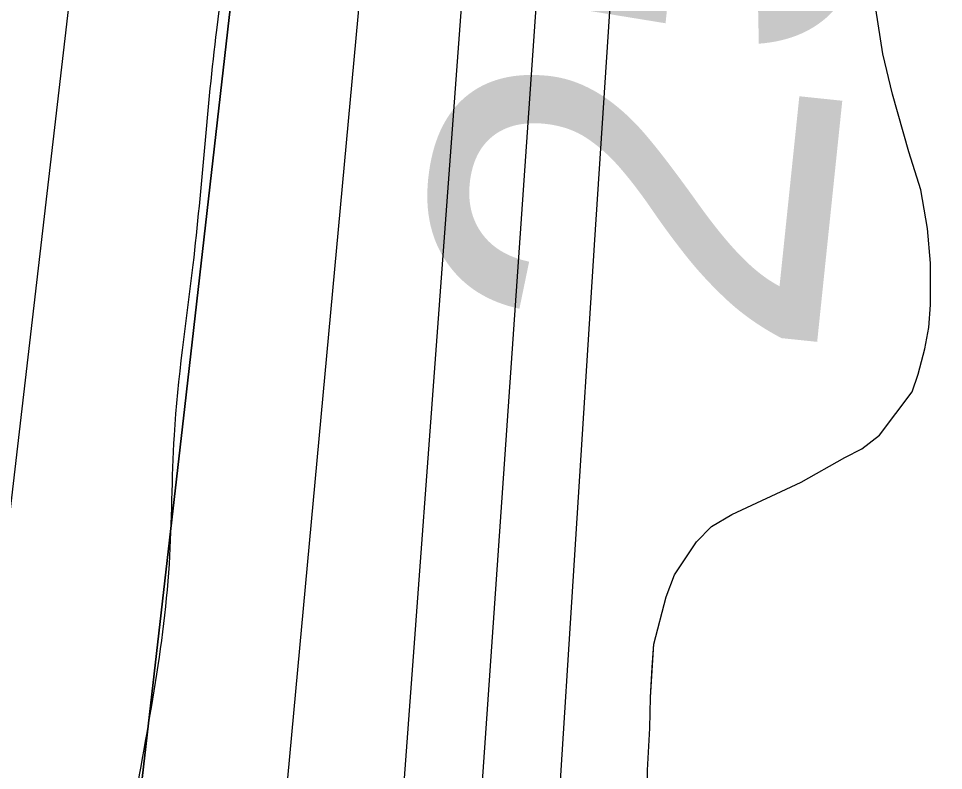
# Model space of a CAD drawing. Extents: x 3297716 to 3335574, y 688621 to 713991.
# Drawn here: x 3324806.1 to 3324961.9, y 702961.7 to 703088.3 of the extents above; entities that cross this region are included whole.
import ezdxf

# ---------------------------------------------------------------- set-up
doc = ezdxf.new("R2010")
doc.units = 0
for name, color, linetype in [('V-RIVR-EDGE', 7, 'Continuous'), ('V-RIVR-RANG', 7, 'Continuous'), ('V-SITE-VEGE', 7, 'Continuous'), ('V-TOPO-DPTH', 7, 'Continuous'), ('V-TOPO-MINR', 7, 'Continuous'), ('V-TOPO-WATR', 7, 'Continuous'), ('V-WETL-SWMP', 7, 'Continuous')]:
    doc.layers.add(name, color=color, linetype=linetype)

msp = doc.modelspace()

# ---------------------------------------------------------------- linework, layer by layer
at = {"layer": 'V-RIVR-EDGE'}
msp.add_spline([(3324700.301933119, 701692.2138126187), (3324707.7794614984, 701736.404862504), (3324708.992727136, 701756.5676173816), (3324710.581327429, 701771.6880054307), (3324714.8883676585, 701788.3528834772), (3324722.340005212, 701822.0733169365), (3324727.054024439, 701846.4932482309), (3324726.7007449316, 701860.4550290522), (3324727.504154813, 701871.6993288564), (3324731.0231278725, 701883.3247168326), (3324734.9299015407, 701894.9491458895), (3324738.0697042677, 701910.0656982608), (3324740.847597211, 701935.6538259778), (3324742.080041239, 701963.5725930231), (3324744.0765794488, 701986.8358349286), (3324750.350431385, 702014.7421360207), (3324758.1879517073, 702047.6860093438), (3324765.993827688, 702067.8324625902), (3324770.6915452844, 702085.6597835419), (3324776.5919804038, 702119.3840526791), (3324778.9993332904, 702151.9535502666), (3324775.9304906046, 702165.5342429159), (3324775.9467922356, 702172.1268532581), (3324776.7473253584, 702182.2077512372), (3324782.215849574, 702198.0941513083), (3324784.5656672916, 702207.3956123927), (3324787.3128748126, 702220.5741206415), (3324790.8385603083, 702234.9141128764), (3324790.481445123, 702247.3246912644), (3324788.577922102, 702261.678108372), (3324792.8801677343, 702276.4039833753), (3324795.231903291, 702286.4810456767), (3324796.0449023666, 702301.6033515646), (3324796.0957250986, 702322.1567838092), (3324796.5813354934, 702361.7114869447), (3324797.035301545, 702388.4687700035), (3324797.077494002, 702405.5319967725), (3324798.278293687, 702420.6533437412), (3324800.2374340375, 702428.7923619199), (3324800.2508589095, 702434.2215704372), (3324799.1200603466, 702447.4096678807), (3324799.1334852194, 702452.8388763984), (3324801.4871386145, 702463.6915399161), (3324801.896994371, 702472.6099949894), (3324804.66625704, 702494.7079172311), (3324803.1697130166, 702516.8163875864), (3324800.10182925, 702530.7848808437), (3324799.3741740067, 702550.1768291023), (3324800.98003485, 702572.2776281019), (3324801.7968696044, 702588.9511364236), (3324801.837144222, 702605.2387619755), (3324799.9182784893, 702613.387369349), (3324799.562122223, 702626.1857483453), (3324799.612944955, 702646.7391805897), (3324796.532595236, 702655.6662659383), (3324796.5536914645, 702664.1978793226), (3324795.866310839, 702699.8774531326), (3324799.072279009, 702741.7522474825), (3324804.983262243, 702779.7423233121), (3324812.050934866, 702815.0149181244), (3324811.682312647, 702822.7718892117), (3324810.2183718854, 702858.0655802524), (3324812.6094231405, 702884.0424674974), (3324819.674219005, 702918.1516604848), (3324824.797135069, 702951.1022462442), (3324831.50193899, 702996.458615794), (3324832.3312396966, 703018.1735320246), (3324835.504604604, 703046.8631056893), (3324839.4804204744, 703086.4091785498), (3324850.095833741, 703144.94117959), (3324857.5570604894, 703182.5396191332), (3324864.237891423, 703218.2009734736), (3324872.5408848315, 703282.5557371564), (3324900.8250001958, 703429.0753249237), (3324908.271843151, 703460.8567553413), (3324916.4645608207, 703480.6144490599), (3324923.860581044, 703491.8424472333), (3324931.2613958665, 703505.0094484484), (3324939.4656205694, 703529.4207494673), (3324949.6414515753, 703567.0124765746), (3324957.4981502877, 703607.7123620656), (3324964.9689662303, 703649.1888076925), (3324975.976015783, 703709.2710522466), (3324982.5705439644, 703710.0303518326), (3324987.2356582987, 703714.6724520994), (3324987.2864810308, 703735.2258843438), (3324987.719350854, 703753.4515540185), (3324992.414191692, 703770.1154731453), (3324995.530980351, 703775.9248109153), (3325004.455188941, 703777.8417588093), (3325009.500432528, 703779.3804952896), (3325011.062183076, 703783.6424663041), (3325012.633522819, 703791.7824434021), (3325016.9702895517, 703820.4691403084), (3325016.603585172, 703829.0017126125), (3325013.9311733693, 703846.0716518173), (3325008.934834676, 703864.3107463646), (3325004.691083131, 703873.240708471), (3325006.260505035, 703880.6050843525), (3325008.992369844, 703887.5787828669), (3325017.914660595, 703888.7201295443), (3325028.384318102, 703888.3064381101), (3325034.209957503, 703891.7822597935), (3325034.9980246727, 703896.8217498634), (3325038.13590956, 703911.1627010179), (3325044.3857885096, 703929.3739869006), (3325050.2401954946, 703944.4838268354), (3325054.9302417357, 703959.2087429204), (3325054.959968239, 703971.2305617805), (3325056.9325334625, 703984.7987884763), (3325059.3092009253, 704004.9586665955), (3325061.259711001, 704009.6074792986), (3325066.6975497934, 704013.0842599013), (3325069.034901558, 704017.3443130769), (3325072.9551000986, 704034.3979506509), (3325083.1501094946, 704079.745689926), (3325083.58010256, 704096.8079577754), (3325081.3069984, 704118.5305453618), (3325074.3879582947, 704143.367044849), (3325068.223423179, 704159.6700131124), (3325067.848088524, 704164.712379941), (3325072.941278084, 704185.6411468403), (3325083.4943615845, 704218.9661083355), (3325091.3194159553, 704246.8685737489), (3325097.9427117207, 704259.2618915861), (3325105.3224303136, 704263.897279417), (3325113.4662430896, 704263.8771421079), (3325125.0945078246, 704261.5215708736), (3325136.710306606, 704254.1245917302), (3325147.537079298, 704241.300321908), (3325156.8107317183, 704227.7042865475), (3325159.9160133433, 704228.8600170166), (3325160.320115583, 704235.4516684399), (3325158.7842558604, 704241.6603138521), (3325154.9254281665, 704249.4259152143), (3325146.0347817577, 704261.0819886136), (3325125.5350490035, 704282.8496454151), (3325115.103748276, 704298.7753611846), (3325109.321260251, 704312.7505668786), (3325105.8579045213, 704323.6176141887), (3325105.4940768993, 704333.3135883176), (3325105.516132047, 704342.2330023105), (3325105.536269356, 704350.3768150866), (3325117.6721996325, 704396.4953609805), (3325125.1171247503, 704427.5011901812), (3325138.4375530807, 704482.1484727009), (3325165.855928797, 704592.2167211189), (3325178.753076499, 704632.5163400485), (3325185.0144624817, 704655.381233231), (3325194.4185279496, 704694.5260806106), (3325194.855233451, 704714.3029527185), (3325191.3976312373, 704727.4968036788), (3325190.639290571, 704734.4791324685), (3325194.5585301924, 704751.1449694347), (3325194.599763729, 704767.820395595), (3325194.644832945, 704786.047024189), (3325194.294430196, 704801.1722068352), (3325187.3456635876, 704813.9868874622), (3325187.750724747, 704820.9663394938), (3325189.3182288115, 704827.5551141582), (3325195.544134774, 704836.0713848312), (3325206.8152843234, 704846.1263919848), (3325216.914401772, 704852.6940704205), (3325227.03365653, 704867.4055616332), (3325241.05297252, 704891.0268776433), (3325252.357684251, 704914.65490609), (3325257.032387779, 704923.1750124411), (3325257.0563607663, 704932.8700276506), (3325257.8511403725, 704940.6241219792), (3325263.3071986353, 704951.4691141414), (3325270.3326788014, 704969.6784821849), (3325273.06454361, 704976.6521806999), (3325273.4964545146, 704994.4900497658), (3325272.7371549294, 705001.0845779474), (3325268.8696969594, 705005.359973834), (3325263.851303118, 705014.6796543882), (3325262.324073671, 705024.3785052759), (3325261.9775066, 705041.0548903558), (3325263.967332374, 705061.6035280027), (3325273.720841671, 705085.2353921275), (3325279.9630492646, 705100.3442731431), (3325281.938491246, 705115.075901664), (3325281.9643820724, 705125.5465180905), (3325280.4477007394, 705139.5111756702), (3325280.4707148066, 705148.8183902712), (3325284.018455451, 705172.077796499), (3325289.1241109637, 705198.0479713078), (3325292.6680159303, 705219.7561751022), (3325304.4823110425, 705292.6339218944), (3325309.996863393, 705327.1347511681), (3325312.4022984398, 705358.9286475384), (3325312.454080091, 705379.8698803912), (3325308.652787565, 705410.9035182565), (3325306.801046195, 705446.198168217), (3325306.088733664, 705471.794926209), (3325307.7233620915, 705505.5297434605), (3325312.4958754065, 705553.6055118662), (3325315.268973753, 705577.2546365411), (3325322.7081453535, 705605.9336620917), (3325333.6720435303, 705648.5648792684), (3325336.0736428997, 705678.8075732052), (3325335.762555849, 705709.8325807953), (3325338.109496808, 705717.9706400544), (3325344.3258135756, 705722.6089046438), (3325351.714162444, 705730.7344979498), (3325354.453698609, 705740.8106013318), (3325361.481096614, 705759.7955705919), (3325365.3792400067, 705767.9297941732), (3325374.724811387, 705783.4188044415), (3325382.1352154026, 705800.4638117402), (3325392.6863810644, 705833.0131720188), (3325397.7882009, 705857.4321443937), (3325405.6506531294, 705900.4588335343), (3325409.6466063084, 705948.1487191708), (3325411.657528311, 705977.228970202), (3325415.641015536, 706019.8774479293), (3325415.726359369, 706054.3917020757), (3325416.6074417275, 706097.0478511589), (3325414.351598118, 706125.7508496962), (3325407.4622845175, 706162.6091680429), (3325405.58657016, 706188.2088027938), (3325405.6728729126, 706223.1108575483), (3325404.2329051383, 706268.0995637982), (3325403.597306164, 706324.7203704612), (3325403.6768964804, 706356.907820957), (3325406.043015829, 706372.8018923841), (3325405.684941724, 706384.8246701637), (3325408.597083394, 706464.704883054), (3325405.6059131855, 706509.6974249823), (3325405.312086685, 706547.7028435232), (3325405.7986559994, 706587.6453472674), (3325414.088224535, 706646.5709024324), (3325419.6046947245, 706681.8473329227), (3325425.4830746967, 706706.6521880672), (3325425.912108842, 706723.3266553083), (3325425.5549936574, 706735.737233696), (3325420.9646750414, 706761.343580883), (3325415.9683363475, 706779.5826754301), (3325416.8043494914, 706804.0121959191), (3325418.0569308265, 706840.0747757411), (3325420.803179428, 706852.8654833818), (3325429.0045273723, 706876.1133825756), (3325434.856057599, 706890.0598206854), (3325437.2039574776, 706898.585680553), (3325437.223135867, 706906.3416927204), (3325430.6957320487, 706932.7284357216), (3325426.493214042, 706958.3338239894), (3325428.5194787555, 706993.6188847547), (3325433.243087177, 707021.9168221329), (3325436.3598758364, 707027.7261599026), (3325439.0936584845, 707035.4754596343), (3325443.7904171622, 707052.9149799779), (3325451.997518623, 707078.489682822), (3325452.403538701, 707085.8569354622), (3325445.456689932, 707099.4472173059), (3325437.354110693, 707116.1427807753), (3325435.448669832, 707129.7205966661), (3325434.7373162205, 707155.7051552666), (3325437.158093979, 707193.7038613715), (3325443.5690714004, 707277.0656494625), (3325445.5617739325, 707298.7776889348), (3325449.1085556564, 707321.649294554), (3325456.5343023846, 707344.8991115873), (3325477.619373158, 707403.0174211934), (3325488.9125778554, 707421.9918423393), (3325492.0485449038, 707435.5571922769), (3325494.4108285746, 707449.9000612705), (3325499.990587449, 707510.7713319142), (3325504.6892639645, 707528.9864534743), (3325510.9669515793, 707558.443957), (3325513.736214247, 707580.5418792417), (3325514.5971592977, 707615.0542155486), (3325515.0607145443, 707645.6895046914), (3325512.7799390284, 707664.3096874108), (3325511.2949020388, 707691.0717650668), (3325510.6190284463, 707731.404946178), (3325506.8618462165, 707780.2774120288), (3325505.376809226, 707807.0394896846), (3325503.8438262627, 707814.4115369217), (3325499.59719796, 707822.1780972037), (3325498.8331037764, 707826.8336223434), (3325499.6211709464, 707831.8731124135), (3325502.7389185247, 707838.0702507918), (3325504.6990177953, 707846.597069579), (3325505.888310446, 707857.0648092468), (3325504.757511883, 707870.2529066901), (3325502.4613936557, 707882.6682796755), (3325502.103319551, 707894.6910574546), (3325503.6947966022, 707910.974847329), (3325508.382925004, 707924.9241621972), (3325510.7327427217, 707934.2256232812), (3325511.1598590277, 707950.124489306), (3325515.8825085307, 707978.0346260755), (3325517.1360487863, 708014.4850065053), (3325518.4672615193, 708082.347236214), (3325523.255117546, 708136.6278143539), (3325524.903170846, 708175.7918401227), (3325523.7637420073, 708185.4897320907), (3325521.0731107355, 708195.1914597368), (3325520.7025706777, 708202.172829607), (3325521.911041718, 708220.3965814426), (3325524.6649616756, 708236.2896939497), (3325525.882062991, 708258.0036512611), (3325524.7829087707, 708283.9891687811), (3325523.6549869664, 708298.3406680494), (3325523.687590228, 708311.5258887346), (3325525.667826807, 708328.1965202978), (3325527.2401254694, 708336.7242980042), (3325526.0939841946, 708343.7075857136), (3325524.9718159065, 708360.3858886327), (3325525.003460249, 708373.1833087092), (3325527.3571136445, 708384.0359722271), (3325533.2268633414, 708405.3506218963), (3325534.8327241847, 708427.4514208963), (3325536.0498255, 708449.165378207), (3325536.48940776, 708470.1056521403), (3325539.7020883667, 708514.6950507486), (3325540.8980934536, 708527.8773946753), (3325542.4780634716, 708539.5075772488), (3325543.2987339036, 708557.7322880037), (3325546.49223612, 708594.5656744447), (3325546.9586681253, 708626.3643654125), (3325549.319033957, 708639.9316331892), (3325548.1661802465, 708644.20031664), (3325545.84992471, 708648.471876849), (3325545.862390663, 708653.5132847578), (3325548.6623387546, 708688.0208264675), (3325550.730795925, 708740.3691140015), (3325553.1486969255, 708777.2044182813), (3325553.6189646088, 708810.5543116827), (3325555.6327633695, 708840.7979645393), (3325554.1170409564, 708855.1504227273), (3325554.9223686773, 708867.1703237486), (3325554.949218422, 708878.0287407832), (3325555.7545461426, 708890.048641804), (3325555.0125071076, 708903.6235809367), (3325554.272385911, 708917.9741212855), (3325554.306907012, 708931.9349431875), (3325555.125659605, 708949.3840527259), (3325555.5537348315, 708965.6707193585), (3325554.8433401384, 708992.0430785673), (3325554.1003421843, 709005.2302170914), (3325554.1310276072, 709017.6398365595), (3325556.4856399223, 709028.8803006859), (3325556.9060437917, 709042.0645624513), (3325555.0427953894, 709072.7056051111), (3325556.6774238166, 709106.4404223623), (3325555.978536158, 709137.4663888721), (3325556.825097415, 709166.1617160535), (3325556.1233329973, 709196.0242807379), (3325555.4033491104, 709218.5186338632), (3325552.3498491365, 709238.3041362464), (3325550.4913953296, 709270.8841819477), (3325549.7436027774, 709282.1323174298), (3325551.325490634, 709294.5381012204), (3325557.560026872, 709306.5445773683), (3325563.0112905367, 709315.4505664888), (3325564.9752254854, 709325.5285877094), (3325564.9963217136, 709334.0602010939), (3325557.316064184, 709364.7156275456), (3325551.91754109, 709377.1386718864), (3325545.727115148, 709382.9710237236), (3325537.6005629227, 709389.9715719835), (3325534.513500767, 709396.1840530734), (3325531.822869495, 709405.8857807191), (3325530.6805638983, 709414.4202708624), (3325530.717961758, 709429.5444945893), (3325531.1517905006, 709448.1579648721), (3325531.580824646, 709464.8324321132), (3325538.6398669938, 709496.6148214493), (3325542.1655524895, 709510.9548136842), (3325542.1933611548, 709522.2010313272), (3325536.842784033, 709554.0141060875), (3325527.223523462, 709584.6743271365), (3325525.702047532, 709596.6999816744), (3325525.7212259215, 709604.4559938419), (3325526.532307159, 709618.8026985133), (3325531.212764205, 709629.6496085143), (3325532.8234196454, 709653.6894105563), (3325533.259166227, 709673.0784820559), (3325530.618398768, 709702.9458413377), (3325522.9851282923, 709752.6034975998), (3325519.1723287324, 709778.9835281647), (3325515.752124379, 709807.3016028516), (3325515.8163719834, 709833.2842436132), (3325518.261122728, 709880.9779649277), (3325528.515585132, 709950.3693419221), (3325530.943075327, 709991.0826522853), (3325532.214835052, 710034.9012442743), (3325533.92138244, 710097.7211071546), (3325535.6145049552, 710155.1117615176), (3325530.240913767, 710177.617621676), (3325528.3364318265, 710191.5832381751), (3325528.369994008, 710205.1562594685), (3325527.626037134, 710217.9555973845), (3325519.1299037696, 710232.325316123), (3325503.6524005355, 710246.3244948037), (3325495.149554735, 710257.9796092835), (3325492.8678203, 710276.2119913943), (3325489.444739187, 710303.3666642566), (3325485.235508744, 710326.2574482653), (3325483.798417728, 710372.4095563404), (3325479.595899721, 710398.014944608), (3325474.234774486, 710425.562212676), (3325465.3853616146, 710453.8937122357), (3325460.7998375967, 710481.4390624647), (3325458.9500140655, 710517.5093136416), (3325460.9868268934, 710557.0601810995), (3325466.101112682, 710586.5205613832), (3325467.3086248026, 710604.3565126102), (3325465.8226288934, 710630.7307896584), (3325464.72826927, 710658.6553102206), (3325467.538765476, 710697.4286586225), (3325467.2439800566, 710735.046276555), (3325466.899330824, 710752.498262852), (3325466.930016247, 710764.9078823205), (3325466.198525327, 710782.7486281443), (3325467.783289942, 710796.31781376), (3325469.743389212, 710804.8446325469), (3325470.145573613, 710810.6606827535), (3325469.4102470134, 710826.9502261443), (3325464.4474705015, 710858.762341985), (3325452.529214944, 710900.674534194), (3325442.5106467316, 710926.6821068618), (3325430.1623981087, 710951.5320312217), (3325424.0103289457, 710972.876407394), (3325423.2797969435, 710991.1049538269), (3325424.8837399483, 711012.4301516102), (3325426.8591819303, 711027.1617801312), (3325426.8774014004, 711034.5299916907), (3325424.9690837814, 711046.9444057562), (3325415.7337881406, 711076.0524654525), (3325402.6358291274, 711111.3749240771), (3325394.191477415, 711146.6858756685), (3325390.025398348, 711187.0276870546), (3325385.112485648, 711239.0054345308), (3325374.0973675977, 711332.4931898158), (3325365.359189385, 711405.8095599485), (3325354.439004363, 711537.6895754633), (3325349.89759064, 711583.0737536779), (3325345.0124866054, 711646.2977187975), (3325338.883431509, 711676.9493095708), (3325338.153858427, 711695.5656566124), (3325338.1787903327, 711705.6484724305), (3325337.0479917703, 711718.8365698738), (3325330.511957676, 711741.7331073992), (3325317.815224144, 711782.483815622), (3325303.191953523, 711828.2807263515), (3325297.4296028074, 711850.3997448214), (3325295.535668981, 711868.6311680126), (3325290.2637232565, 711932.2438926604), (3325286.931739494, 711996.2396233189), (3325287.0774952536, 712055.1853157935), (3325286.346963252, 712073.4138622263), (3325282.5255334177, 712096.3036873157), (3325276.001965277, 712124.2416327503), (3325270.239614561, 712146.3606512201), (3325270.2597518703, 712154.5044639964), (3325274.538983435, 712159.9231243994), (3325277.2670125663, 712165.3456204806), (3325277.669196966, 712171.1616706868), (3325277.307287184, 712181.6332460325), (3325276.5460697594, 712187.4521729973), (3325275.014045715, 712195.2120208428), (3325271.9713210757, 712208.0773803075)], degree=3, dxfattribs=at)
at = {"layer": 'V-SITE-VEGE'}
for points in [[(3324920.2600000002, 703000.254), (3324922.809, 703002.828), (3324926.221, 703004.837), (3324937.875, 703010.299), (3324945.262, 703014.461), (3324948.1040000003, 703015.8960000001), (3324951.0840000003, 703018.1900000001), (3324956.608, 703025.4770000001), (3324957.591, 703028.471), (3324958.711, 703032.745), (3324959.407, 703036.311), (3324959.6750000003, 703040.159), (3324959.645, 703047.136), (3324959.19, 703052.971), (3324958.025, 703059.519), (3324955.9990000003, 703065.919), (3324953.255, 703075.589), (3324951.6580000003, 703082.417), (3324950.486, 703089.96)], [(3324911.916, 702954.0750000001), (3324912.0270000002, 702961.7660000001), (3324912.4220000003, 702968.888), (3324912.543, 702974.017), (3324913.073, 702982.991), (3324915.174, 702990.974), (3324916.5810000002, 702994.683), (3324920.2600000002, 703000.254)]]:
    msp.add_lwpolyline(points, dxfattribs=at)
at = {"layer": 'V-TOPO-DPTH'}
for points in [[(3324821.0424118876, 702283.5833617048), (3324882.9578096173, 703120.6422957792), (3324884.36096538, 703137.494897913), (3324885.9711565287, 703154.3257620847), (3324887.8919007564, 703171.1240193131), (3324890.019680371, 703187.9005385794), (3324912.536983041, 703353.1940159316), (3325171.5885127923, 704214.9431630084)], [(3324710.04165596, 702043.78120659), (3324720.796629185, 702110.8602670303), (3324738.328585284, 702219.7750396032), (3324740.280460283, 702232.4011064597), (3324742.1273533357, 702245.0418451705), (3324743.816773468, 702257.7045916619), (3324745.401211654, 702270.3820100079), (3324802.6737785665, 702753.0223327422), (3324810.6364031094, 702820.5058569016), (3324818.539430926, 702887.9963197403), (3324826.3530636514, 702955.4971905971), (3324834.1070996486, 703023.0050001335), (3324841.5905732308, 703088.5400481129), (3324845.773063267, 703123.2564896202), (3324850.241969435, 703157.934214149), (3324855.140499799, 703192.55386321), (3324860.325446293, 703227.1347952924), (3324898.5950246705, 703472.0100592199), (3324920.0143577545, 703601.6449191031), (3324942.935237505, 703731.0001894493)], [(3324942.935237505, 703731.0001894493), (3324920.0143577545, 703601.6449191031), (3324898.5950246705, 703472.0100592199), (3324860.325446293, 703227.1347952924), (3324855.140499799, 703192.55386321), (3324850.241969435, 703157.934214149), (3324845.773063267, 703123.2564896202), (3324841.5905732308, 703088.5400481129), (3324834.1070996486, 703023.0050001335), (3324826.3530636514, 702955.4971905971), (3324818.539430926, 702887.9963197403), (3324810.6364031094, 702820.5058569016), (3324802.6737785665, 702753.0223327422), (3324745.401211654, 702270.3820100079), (3324743.816773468, 702257.7045916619), (3324742.1273533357, 702245.0418451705), (3324740.280460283, 702232.4011064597), (3324738.328585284, 702219.7750396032), (3324720.796629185, 702110.8602670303), (3324710.04165596, 702043.78120659)]]:
    msp.add_lwpolyline(points, dxfattribs=at)
at = {"layer": 'V-TOPO-MINR'}
for points in [[(3324718.5095381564, 701933.3872566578), (3324765.0110592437, 702183.5306551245), (3324770.127120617, 702212.6522109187), (3324774.857608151, 702241.8323639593), (3324779.0097349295, 702271.1004128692), (3324782.77628787, 702300.4270590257), (3324796.756114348, 702418.5125752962), (3324806.8818114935, 702506.96193536), (3324816.55246938, 702595.4592461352), (3324825.5405683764, 702684.0284829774), (3324834.0736281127, 702772.6456705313), (3324864.9080544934, 703106.3441793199), (3324867.394022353, 703131.1501873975), (3324870.1355049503, 703155.9259181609), (3324873.260259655, 703180.6562329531), (3324876.640529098, 703205.3562704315), (3324905.8558986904, 703407.1912474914), (3325122.568079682, 704267.9032850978)], [(3324821.0424118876, 702283.5833617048), (3324882.9578096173, 703120.6422957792), (3324884.36096538, 703137.494897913), (3324885.9711565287, 703154.3257620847), (3324887.8919007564, 703171.1240193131), (3324890.019680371, 703187.9005385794), (3324912.536983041, 703353.1940159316), (3325171.5885127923, 704214.9431630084)], [(3324808.7210319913, 702053.5045867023), (3324818.414596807, 702114.1423133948), (3324833.526326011, 702215.7685746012), (3324834.8790158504, 702225.7290879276), (3324836.0633705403, 702235.7074276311), (3324836.995222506, 702245.7125069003), (3324837.758739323, 702255.7354125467), (3324849.61874509, 702442.5734171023), (3324856.2744132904, 702546.0228373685), (3324863.048196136, 702649.464421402), (3324869.999150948, 702752.8942510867), (3324877.0682204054, 702856.3162445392), (3324896.1203660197, 703131.5877711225), (3324896.973290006, 703142.3551903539), (3324897.9686540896, 703153.1079941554), (3324899.1776783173, 703163.8388748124), (3324900.5291426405, 703174.5551400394), (3324915.9270770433, 703287.5833104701), (3325196.6594932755, 704181.12884213)], [(3324811.585487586, 701933.8181458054), (3324849.618988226, 702195.2615329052), (3324852.16977869, 702214.5574145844), (3324854.3843582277, 702233.8873840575), (3324856.0946213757, 702253.2684852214), (3324857.4686735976, 702272.6836741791), (3324890.740205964, 702849.4348451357), (3324893.7084509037, 702899.8597429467), (3324896.7555362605, 702950.2797833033), (3324899.920882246, 703000.692537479), (3324903.165068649, 703051.1004341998), (3324909.15786958, 703142.5426466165), (3324909.513805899, 703147.2208549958), (3324909.935034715, 703151.8924847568), (3324910.4542022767, 703156.5542465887), (3324911.038662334, 703161.2094298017), (3324918.098635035, 703213.0352644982), (3324920.501558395, 703228.5020175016), (3324923.2873696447, 703243.892030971), (3324926.6475127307, 703259.1669351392), (3324930.390543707, 703274.3650997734), (3325225.0841491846, 704163.0597631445)], [(3324731.428422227, 702374.8678783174), (3324817.9019007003, 703118.9043045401), (3324818.7387527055, 703125.8784065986), (3324819.610159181, 703132.848057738), (3324820.5333973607, 703139.8110324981), (3324821.4911900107, 703146.7695563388), (3324822.502563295, 703153.7204537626), (3324823.550813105, 703160.6656349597), (3324824.654377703, 703167.602241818), (3324825.794818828, 703174.5331324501), (3324912.682439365, 703689.7584612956)]]:
    msp.add_lwpolyline(points, dxfattribs=at)
at = {"layer": 'V-TOPO-WATR'}
msp.add_lwpolyline([(3324710.04165596, 702043.78120659), (3324720.796629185, 702110.8602670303), (3324738.328585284, 702219.7750396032), (3324740.280460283, 702232.4011064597), (3324742.1273533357, 702245.0418451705), (3324743.816773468, 702257.7045916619), (3324745.401211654, 702270.3820100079), (3324802.6737785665, 702753.0223327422), (3324810.6364031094, 702820.5058569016), (3324818.539430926, 702887.9963197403), (3324826.3530636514, 702955.4971905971), (3324834.1070996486, 703023.0050001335), (3324841.5905732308, 703088.5400481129), (3324845.773063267, 703123.2564896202), (3324850.241969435, 703157.934214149), (3324855.140499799, 703192.55386321), (3324860.325446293, 703227.1347952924), (3324898.5950246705, 703472.0100592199), (3324920.0143577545, 703601.6449191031), (3324942.935237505, 703731.0001894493)], dxfattribs=at)
at = {"layer": 'V-WETL-SWMP'}
for points in [[(3324959.407, 703036.311), (3324959.6750000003, 703040.158), (3324959.645, 703047.136), (3324959.1920000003, 703052.9720000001), (3324958.024, 703059.518), (3324956.002, 703065.9180000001), (3324953.254, 703075.59), (3324951.6580000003, 703082.4180000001), (3324950.486, 703089.961), (3324950.0300000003, 703096.367), (3324949.727, 703100.638), (3324949.417, 703106.476), (3324949.256, 703110.747), (3324949.083, 703117.725), (3324948.911, 703124.417), (3324948.739, 703131.11), (3324948.5670000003, 703137.9450000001), (3324948.543, 703143.356), (3324948.5270000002, 703147.059), (3324947.781, 703158.558), (3324946.508, 703168.403), (3324935.631, 703234.125), (3324931.3680000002, 703264.439), (3324915.447, 703355.654)], [(3324911.917, 702954.076), (3324912.026, 702961.7660000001), (3324912.4220000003, 702968.889), (3324912.542, 702974.0160000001), (3324912.805, 702979.144), (3324913.073, 702982.99), (3324915.174, 702990.974), (3324916.582, 702994.683), (3324920.2600000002, 703000.253), (3324922.812, 703002.828), (3324926.221, 703004.836), (3324937.875, 703010.299), (3324945.262, 703014.461), (3324948.1040000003, 703015.897), (3324951.0840000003, 703018.189), (3324956.607, 703025.476), (3324957.59, 703028.471), (3324958.711, 703032.748), (3324959.407, 703036.311)]]:
    msp.add_lwpolyline(points, dxfattribs=at)

# ---------------------------------------------------------------- texts
at = {"layer": 'V-RIVR-RANG'}
msp.add_text('25.8', height=66.99999999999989, rotation=84.04832571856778, dxfattribs=at).set_placement((3324940.11938752, 703029.4234430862))

doc.saveas('drawing.dxf')
